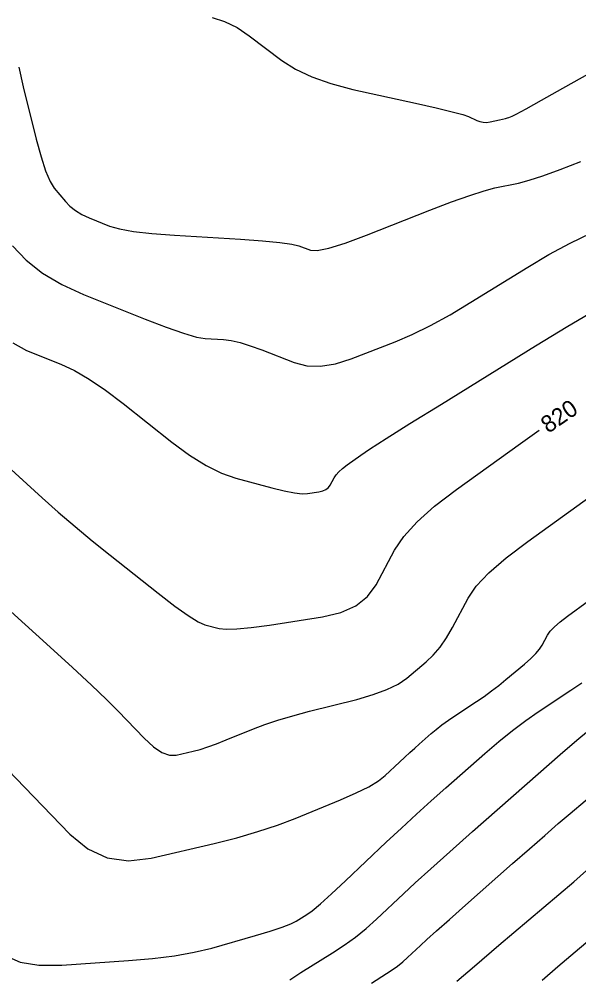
# Model space of a CAD drawing. Extents: x 2082232 to 2083549, y 592624 to 593832.
# Drawn here: x 2083382.49 to 2083405.57, y 592893.75 to 592933.25 of the extents above; entities that cross this region are included whole.
import ezdxf

# ---------------------------------------------------------------- set-up
doc = ezdxf.new("R2010")
doc.units = 0
doc.layers.add('DT_X_Contour_Major', color=7, linetype='Continuous')
doc.layers.add('DT_X_Contour_Minor', color=7, linetype='Continuous')

msp = doc.modelspace()

# ---------------------------------------------------------------- linework, layer by layer
at = {"layer": 'DT_X_Contour_Major'}
for points in [[(2083381.683, 592915.098), (2083383.437, 592913.511), (2083384.106, 592912.917), (2083384.797, 592912.324), (2083385.509, 592911.732), (2083386.244, 592911.142), (2083388.231, 592909.569), (2083388.91, 592909.046), (2083389.458, 592908.656), (2083389.873, 592908.399), (2083390.156, 592908.275), (2083390.736, 592908.123), (2083391.028, 592908.088), (2083391.472, 592908.1), (2083392.066, 592908.157), (2083392.812, 592908.261), (2083395, 592908.598), (2083395.754, 592908.775), (2083396.374, 592909.055), (2083396.861, 592909.438), (2083397.213, 592909.923), (2083397.975, 592911.353), (2083398.349, 592911.911), (2083398.898, 592912.513), (2083399.623, 592913.159), (2083400.525, 592913.849), (2083403.162, 592915.747), (2083403.931, 592916.296)], [(2083397.02, 592893.498), (2083397.646, 592893.886), (2083397.876, 592894.037), (2083398.097, 592894.198), (2083398.309, 592894.37), (2083398.511, 592894.552), (2083399.04, 592895.05), (2083399.304, 592895.294), (2083399.702, 592895.652), (2083400.232, 592896.124), (2083400.894, 592896.71), (2083402.839, 592898.425), (2083403.534, 592899.036), (2083404.163, 592899.585), (2083404.725, 592900.071), (2083405.22, 592900.495), (2083406.452, 592901.54)]]:
    msp.add_lwpolyline(points, dxfattribs=at)
at = {"layer": 'DT_X_Contour_Minor'}
for points in [[(2083390.447, 592933.316), (2083390.966, 592933.15), (2083391.477, 592932.897), (2083391.983, 592932.559), (2083393.321, 592931.543), (2083393.881, 592931.182), (2083394.556, 592930.864), (2083395.348, 592930.587), (2083396.255, 592930.351), (2083398.83, 592929.779), (2083399.69, 592929.584), (2083400.342, 592929.428), (2083400.784, 592929.309), (2083401.017, 592929.23), (2083401.36, 592929.068), (2083401.49, 592929.019), (2083401.625, 592928.993), (2083401.764, 592928.989), (2083401.908, 592929.009), (2083402.296, 592929.09), (2083402.43, 592929.12), (2083402.54, 592929.146), (2083402.626, 592929.17), (2083402.689, 592929.192), (2083402.823, 592929.245), (2083402.992, 592929.332), (2083403.396, 592929.554), (2083404.036, 592929.91), (2083404.911, 592930.401), (2083407.561, 592931.89)], [(2083382.474, 592931.264), (2083382.661, 592930.452), (2083383.197, 592928.302), (2083383.394, 592927.57), (2083383.584, 592926.989), (2083383.766, 592926.557), (2083383.941, 592926.275), (2083384.398, 592925.724), (2083384.588, 592925.528), (2083384.814, 592925.351), (2083385.077, 592925.193), (2083385.376, 592925.056), (2083386.224, 592924.716), (2083386.63, 592924.597), (2083387.211, 592924.494), (2083387.968, 592924.407), (2083388.9, 592924.336), (2083391.619, 592924.168), (2083392.533, 592924.104), (2083393.239, 592924.038), (2083393.734, 592923.971), (2083394.02, 592923.901), (2083394.503, 592923.715), (2083394.783, 592923.701), (2083395.262, 592923.801), (2083395.941, 592924.014), (2083396.818, 592924.341), (2083399.422, 592925.363), (2083400.322, 592925.708), (2083401.07, 592925.977), (2083401.665, 592926.168), (2083402.107, 592926.284), (2083403.082, 592926.488), (2083403.517, 592926.601), (2083404.09, 592926.786), (2083404.803, 592927.043), (2083405.654, 592927.372)], [(2083382.214, 592923.898), (2083382.783, 592923.308), (2083383.461, 592922.777), (2083384.25, 592922.306), (2083385.148, 592921.894), (2083387.691, 592920.876), (2083388.561, 592920.539), (2083389.264, 592920.294), (2083389.799, 592920.139), (2083390.166, 592920.076), (2083390.924, 592920.03), (2083391.235, 592919.99), (2083391.601, 592919.906), (2083392.02, 592919.778), (2083392.494, 592919.607), (2083393.83, 592919.089), (2083394.353, 592918.953), (2083394.92, 592918.932), (2083395.533, 592919.026), (2083396.189, 592919.235), (2083398, 592919.945), (2083398.704, 592920.247), (2083399.458, 592920.618), (2083400.263, 592921.058), (2083401.118, 592921.569), (2083403.464, 592923.023), (2083404.34, 592923.542), (2083405.207, 592924.008), (2083406.066, 592924.422)], [(2083382.23, 592919.896), (2083382.801, 592919.581), (2083384.212, 592919.016), (2083384.77, 592918.756), (2083385.384, 592918.399), (2083386.054, 592917.947), (2083386.78, 592917.398), (2083388.792, 592915.806), (2083389.522, 592915.265), (2083390.203, 592914.837), (2083390.836, 592914.521), (2083391.421, 592914.317), (2083392.915, 592913.923), (2083393.427, 592913.797), (2083393.842, 592913.715), (2083394.161, 592913.676), (2083394.384, 592913.681), (2083394.848, 592913.753), (2083395.008, 592913.79), (2083395.14, 592913.85), (2083395.243, 592913.931), (2083395.318, 592914.034), (2083395.479, 592914.337), (2083395.558, 592914.456), (2083395.675, 592914.584), (2083395.829, 592914.721), (2083396.02, 592914.867), (2083396.58, 592915.27), (2083396.945, 592915.515), (2083397.622, 592915.947), (2083398.609, 592916.567), (2083399.908, 592917.374), (2083403.786, 592919.777), (2083405.121, 592920.59), (2083406.217, 592921.228)], [(2083381.108, 592909.757), (2083383.773, 592907.348), (2083384.697, 592906.505), (2083385.473, 592905.784), (2083386.099, 592905.186), (2083386.576, 592904.709), (2083387.649, 592903.6), (2083388.033, 592903.244), (2083388.382, 592903.007), (2083388.696, 592902.89), (2083388.974, 592902.891), (2083389.67, 592903.055), (2083389.95, 592903.131), (2083390.271, 592903.234), (2083390.633, 592903.366), (2083391.034, 592903.525), (2083392.159, 592903.987), (2083392.619, 592904.162), (2083393.157, 592904.339), (2083393.772, 592904.52), (2083394.463, 592904.704), (2083396.411, 592905.197), (2083397.088, 592905.391), (2083397.657, 592905.601), (2083398.119, 592905.828), (2083398.473, 592906.073), (2083399.275, 592906.746), (2083399.568, 592907.024), (2083399.847, 592907.353), (2083400.111, 592907.732), (2083400.361, 592908.162), (2083401.007, 592909.376), (2083401.342, 592909.862), (2083401.863, 592910.412), (2083402.569, 592911.026), (2083403.461, 592911.702), (2083406.085, 592913.591)], [(2083382.038, 592902.272), (2083382.718, 592901.571), (2083384.589, 592899.636), (2083385.325, 592899.03), (2083386.128, 592898.663), (2083386.998, 592898.534), (2083387.936, 592898.644), (2083390.528, 592899.255), (2083391.466, 592899.492), (2083392.337, 592899.743), (2083393.139, 592900.009), (2083393.874, 592900.29), (2083395.743, 592901.058), (2083396.384, 592901.336), (2083396.905, 592901.594), (2083397.307, 592901.833), (2083397.588, 592902.051), (2083398.178, 592902.608), (2083398.395, 592902.812), (2083398.603, 592903.003), (2083398.802, 592903.184), (2083398.992, 592903.353), (2083399.486, 592903.789), (2083399.688, 592903.959), (2083399.924, 592904.14), (2083400.194, 592904.334), (2083400.498, 592904.54), (2083401.352, 592905.105), (2083401.668, 592905.321), (2083401.975, 592905.543), (2083402.274, 592905.773), (2083402.564, 592906.01), (2083403.325, 592906.65), (2083403.586, 592906.879), (2083403.794, 592907.086), (2083403.952, 592907.271), (2083404.059, 592907.435), (2083404.276, 592907.841), (2083404.388, 592908.004), (2083404.562, 592908.189), (2083404.799, 592908.394), (2083405.097, 592908.621), (2083405.976, 592909.253)], [(2083381.939, 592894.617), (2083382.533, 592894.364), (2083383.303, 592894.239), (2083384.25, 592894.242), (2083387.008, 592894.422), (2083387.998, 592894.505), (2083388.898, 592894.619), (2083389.71, 592894.765), (2083390.431, 592894.943), (2083392.237, 592895.457), (2083392.85, 592895.639), (2083393.335, 592895.798), (2083393.691, 592895.934), (2083393.92, 592896.047), (2083394.358, 592896.319), (2083394.58, 592896.482), (2083394.919, 592896.769), (2083395.375, 592897.18), (2083395.948, 592897.713), (2083397.631, 592899.301), (2083398.258, 592899.888), (2083398.877, 592900.459), (2083399.488, 592901.012), (2083400.092, 592901.549), (2083401.69, 592902.959), (2083402.278, 592903.463), (2083402.842, 592903.919), (2083403.382, 592904.326), (2083403.898, 592904.684), (2083405.244, 592905.574), (2083405.692, 592905.877)], [(2083393.66, 592893.637), (2083394.109, 592893.928), (2083395.418, 592894.741), (2083395.9, 592895.056), (2083396.362, 592895.393), (2083396.806, 592895.752), (2083397.23, 592896.132), (2083398.335, 592897.176), (2083398.825, 592897.63), (2083399.464, 592898.209), (2083400.253, 592898.915), (2083401.191, 592899.746), (2083403.894, 592902.129), (2083404.8, 592902.923), (2083405.489, 592903.519), (2083405.963, 592903.916)], [(2083400.534, 592893.573), (2083401.264, 592894.196), (2083402.278, 592895.058), (2083405.36, 592897.676), (2083406.413, 592898.612)], [(2083404.054, 592893.615), (2083404.699, 592894.176), (2083406.568, 592895.763)]]:
    msp.add_lwpolyline(points, dxfattribs=at)

# ---------------------------------------------------------------- texts
at = {"layer": 'DT_X_Contour_Major'}
msp.add_text('820', height=0.7, rotation=34.4893, dxfattribs=at).set_placement((2083404.312, 592916.145))

doc.saveas('drawing.dxf')
